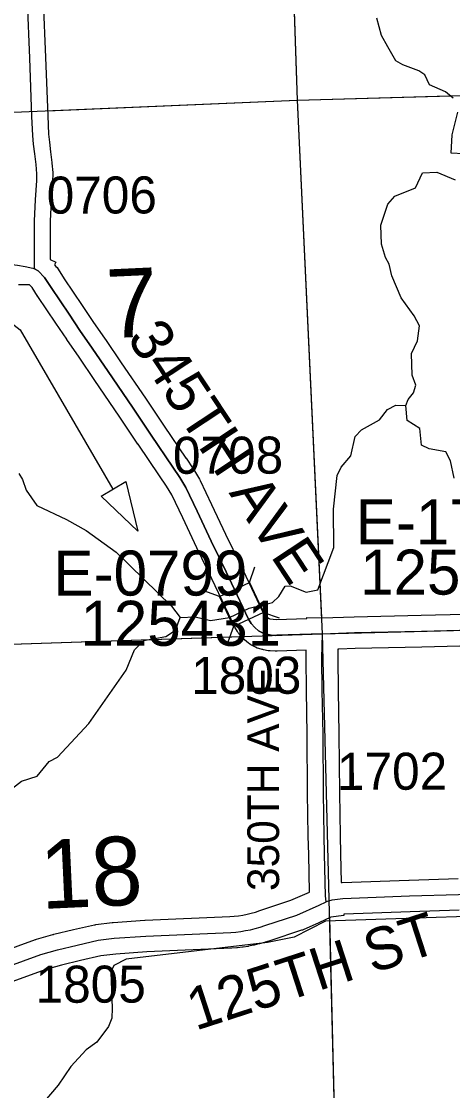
# Model space of a CAD drawing. Extents: x 128.7 to 185.5, y -21.4 to 12.6.
# Drawn here: x 158.242 to 159.057, y 2.286 to 4.307 of the extents above; entities that cross this region are included whole.
import ezdxf

# ---------------------------------------------------------------- set-up
doc = ezdxf.new("R2010")
doc.units = 0
for name, color, linetype in [('tdCoDirctArrow', 7, 'Continuous'), ('tdCoHydroRiver', 7, 'Continuous'), ('tdCoSecRdNmbr', 7, 'Continuous'), ('tdCoSecRdTxt', 7, 'Continuous'), ('tdCoSecRteBand', 7, 'Continuous'), ('tdCoSecRteCL', 7, 'Continuous'), ('tdCoSectLine', 7, 'Continuous'), ('tdCoSectLinePart', 7, 'Continuous'), ('tdCoSectNmbr', 7, 'Continuous'), ('tdCoStrucSec', 7, 'Continuous'), ('tdCoStrucSecCoName', 7, 'Continuous'), ('tdCoStrucSecFHWANum', 7, 'Continuous'), ('tdCoSurfAsphalt', 7, 'Continuous'), ('tdCoSurfGravel', 7, 'Continuous')]:
    doc.layers.add(name, color=color, linetype=linetype)

msp = doc.modelspace()

# ---------------------------------------------------------------- linework, layer by layer
at = {"layer": 'tdCoDirctArrow'}
msp.add_lwpolyline([(157.9946, 3.8434), (158.1898, 3.7625), (158.2396, 3.7245), (158.4144, 3.4232)], dxfattribs=at)
msp.add_lwpolyline([(158.4388, 3.4373), (158.4616, 3.3436), (158.3925, 3.4098)], close=True, dxfattribs=at)
at = {"layer": 'tdCoHydroRiver'}
for points in [[(159.0577, 4.1622), (159.0431, 4.1743), (159.0126, 4.1874), (159.004, 4.206), (158.9927, 4.2135), (158.9623, 4.2251), (158.9494, 4.2325), (158.9343, 4.2588), (158.9224, 4.2805), (158.9134, 4.3133)], [(159.0772, 4.0571), (159.0535, 4.0578), (159.0554, 4.0926), (159.0665, 4.1356)], [(159.0597, 3.4439), (159.0522, 3.4767), (159.0437, 3.4938), (159.0119, 3.499), (158.9974, 3.5064), (158.9947, 3.5378), (158.9705, 3.5528), (158.9679, 3.5811), (158.9723, 3.5923), (158.9828, 3.6053), (158.9871, 3.6197), (158.9801, 3.6384), (158.9786, 3.6794), (158.9904, 3.7035), (158.9941, 3.732), (158.984, 3.7506), (158.9591, 3.7845), (158.9418, 3.8265), (158.9363, 3.8484), (158.9295, 3.8608), (158.9223, 3.8858), (158.921, 3.922), (158.9338, 3.962), (158.9475, 3.9767), (158.9864, 3.9923), (158.9996, 4.0211), (159.0264, 4.0221), (159.0616, 4.0076)], [(158.2368, 3.4524), (158.2435, 3.4416), (158.2505, 3.4213), (158.2705, 3.392), (158.3267, 3.3656), (158.3638, 3.3448), (158.4205, 3.3042), (158.5252, 3.2022), (158.5417, 3.1806), (158.5701, 3.1817), (158.5988, 3.1748), (158.6349, 3.1808), (158.6721, 3.1979), (158.716, 3.209), (158.7282, 3.2205), (158.7401, 3.2398), (158.7496, 3.2402), (158.78, 3.2286), (158.802, 3.2326), (158.8323, 3.3126), (158.8312, 3.3852), (158.8385, 3.4486), (158.8458, 3.4646), (158.864, 3.4858), (158.8721, 3.5224), (158.8843, 3.5355), (158.9184, 3.5541), (158.9335, 3.5736), (158.9489, 3.582), (158.9679, 3.5811)], [(158.1986, 2.8377), (158.2417, 2.8715), (158.2714, 2.8805), (158.2941, 2.9081), (158.3096, 2.9166), (158.3689, 2.9803), (158.4395, 3.0807), (158.4555, 3.1191), (158.4722, 3.1371), (158.5146, 3.1449), (158.5331, 3.1566), (158.5417, 3.1806)], [(159.2731, 2.6215), (158.816, 2.6067), (158.7571, 2.5761), (158.707, 2.5665), (158.4398, 2.5348), (158.4166, 2.5229), (158.4107, 2.5101), (158.4132, 2.4423), (158.4123, 2.4233), (158.4065, 2.4073), (158.3839, 2.3781), (158.3639, 2.3632), (158.3351, 2.3322), (158.3111, 2.2966), (158.2823, 2.2624), (158.2468, 2.2422), (158.224, 2.2161)]]:
    msp.add_lwpolyline(points, dxfattribs=at)
at = {"layer": 'tdCoSecRteBand'}
for points in [[(158.2829, 4.3458), (158.2873, 4.239), (158.2873, 4.239), (158.2873, 4.2389), (158.2915, 4.1285), (158.293, 4.094), (158.2946, 4.0786), (158.2968, 4.0604), (158.2992, 4.0405), (158.2993, 4.0399), (158.2994, 4.0393), (158.3008, 4.0213), (158.301, 4.0197), (158.3009, 4.0182), (158.3007, 4.0061), (158.3007, 4.0054), (158.3006, 4.0047), (158.2982, 3.968), (158.2962, 3.9295), (158.2962, 3.8935), (158.2962, 3.8574), (158.3068, 3.8519), (158.3041, 3.8469), (158.307, 3.844), (158.3092, 3.8418), (158.3109, 3.8391), (158.3227, 3.8205), (158.3565, 3.7705), (158.3566, 3.7704), (158.3567, 3.7703), (158.3769, 3.7398), (158.4002, 3.7065), (158.4003, 3.7063), (158.4004, 3.7061), (158.4302, 3.6621), (158.476, 3.5951), (158.4761, 3.5949), (158.4762, 3.5948), (158.5117, 3.5419), (158.5525, 3.4818), (158.5526, 3.4817), (158.5527, 3.4816), (158.566, 3.4616), (158.5663, 3.4611), (158.5666, 3.4606), (158.578, 3.4421), (158.5788, 3.4408), (158.5795, 3.4393), (158.6007, 3.3944), (158.6007, 3.3944), (158.6007, 3.3944), (158.6273, 3.338), (158.6554, 3.28), (158.6554, 3.2799), (158.6554, 3.2798), (158.6816, 3.2251), (158.6816, 3.225), (158.6816, 3.225), (158.6973, 3.1917), (158.7001, 3.1869), (158.7036, 3.1829), (158.7066, 3.1804), (158.7097, 3.1787), (158.7114, 3.1783), (158.7173, 3.1772), (158.7229, 3.1768), (158.723, 3.1768), (158.781, 3.1789), (158.7811, 3.1804), (158.8102, 3.1799), (158.8702, 3.182), (158.8704, 3.182), (158.8706, 3.182), (158.9968, 3.1847), (159.1878, 3.1896)], [(158.2026, 2.5481), (158.2682, 2.5719), (158.2691, 2.5722), (158.2701, 2.5725), (158.3013, 2.5815), (158.302, 2.5817), (158.3028, 2.5819), (158.34, 2.5906), (158.3401, 2.5906), (158.3402, 2.5906), (158.3799, 2.5996), (158.3813, 2.5999), (158.3826, 2.6001), (158.413, 2.6041), (158.414, 2.6042), (158.4149, 2.6043), (158.4749, 2.6082), (158.4753, 2.6083), (158.4756, 2.6083), (158.6356, 2.6154), (158.6439, 2.616), (158.652, 2.6169), (158.6601, 2.6182), (158.6681, 2.6198), (158.6761, 2.6217), (158.6839, 2.6239), (158.6922, 2.6266), (158.7511, 2.646), (158.7861, 2.6615), (158.7845, 2.7328), (158.7845, 2.7329), (158.7845, 2.7329), (158.7838, 2.7674), (158.7838, 2.7675), (158.7838, 2.7676), (158.7826, 2.8482), (158.7826, 2.8483), (158.7826, 2.8484), (158.7816, 2.9593), (158.7803, 3.0418), (158.7803, 3.0418), (158.7803, 3.0419), (158.7796, 3.1035), (158.7796, 3.104), (158.7796, 3.1045), (158.7799, 3.1188), (158.7251, 3.1169), (158.7236, 3.1168), (158.7222, 3.1168), (158.7209, 3.1169), (158.712, 3.1174), (158.71, 3.1175), (158.7081, 3.1178), (158.699, 3.1196), (158.6977, 3.1198), (158.6965, 3.1201), (158.6903, 3.1219), (158.687, 3.1228), (158.6841, 3.1244), (158.6754, 3.1291), (158.6729, 3.1305), (158.6706, 3.1323), (158.6635, 3.1383), (158.6616, 3.1398), (158.66, 3.1416), (158.6531, 3.1495), (158.6513, 3.1516), (158.6498, 3.154), (158.6449, 3.1624), (158.6442, 3.1636), (158.6436, 3.1648), (158.6274, 3.1993), (158.6013, 3.2539), (158.5732, 3.3121), (158.5732, 3.3122), (158.5731, 3.3123), (158.5465, 3.3688), (158.526, 3.4122), (158.5158, 3.4288), (158.5028, 3.4482), (158.462, 3.5082), (158.4619, 3.5083), (158.4619, 3.5084), (158.4264, 3.5613), (158.3807, 3.6283), (158.3806, 3.6283), (158.3806, 3.6284), (158.3509, 3.6724), (158.3276, 3.7057), (158.3274, 3.706), (158.3272, 3.7063), (158.3068, 3.737), (158.2728, 3.7872), (158.2726, 3.7876), (158.2723, 3.7879), (158.2619, 3.8043), (158.257, 3.8093), (158.2362, 3.8093)], [(159.1894, 3.1296), (158.9983, 3.1247), (158.9982, 3.1247), (158.9982, 3.1247), (158.8721, 3.122), (158.8415, 3.1209), (158.8399, 3.1209), (158.8396, 3.1038), (158.8403, 3.0427), (158.8416, 2.9601), (158.8416, 2.96), (158.8416, 2.9599), (158.8426, 2.849), (158.8438, 2.7686), (158.8445, 2.7341), (158.8457, 2.6795)], [(158.8457, 2.6795), (158.8463, 2.6796), (158.8477, 2.6797), (158.974, 2.6844), (158.9742, 2.6844), (158.9743, 2.6844), (159.0671, 2.6871)], [(159.0688, 2.6271), (158.9761, 2.6244), (158.8514, 2.6197), (158.8508, 2.6197), (158.8511, 2.6172), (158.8263, 2.6142), (158.8039, 2.6032), (158.8037, 2.6037), (158.774, 2.5905), (158.7727, 2.5899), (158.7712, 2.5895), (158.711, 2.5696), (158.7109, 2.5696), (158.7109, 2.5696), (158.702, 2.5667), (158.7014, 2.5665), (158.7008, 2.5663), (158.6918, 2.5638), (158.6912, 2.5636), (158.6906, 2.5635), (158.6815, 2.5613), (158.6809, 2.5612), (158.6803, 2.561), (158.6711, 2.5592), (158.6705, 2.5591), (158.6699, 2.559), (158.6607, 2.5576), (158.6601, 2.5575), (158.6595, 2.5574), (158.6501, 2.5563), (158.6495, 2.5563), (158.6489, 2.5562), (158.6396, 2.5555), (158.6391, 2.5555), (158.6387, 2.5555), (158.4786, 2.5484), (158.4199, 2.5445), (158.3918, 2.5408), (158.3536, 2.5322), (158.3172, 2.5236), (158.2877, 2.5151), (158.2236, 2.4919)]]:
    msp.add_lwpolyline(points, dxfattribs=at)
at = {"layer": 'tdCoSecRteCL'}
for points in [[(158.2662, 3.8393), (158.2662, 3.8935), (158.2662, 3.9303), (158.2682, 3.9697), (158.2707, 4.0067), (158.2709, 4.0188), (158.2695, 4.0368), (158.267, 4.0568), (158.2648, 4.0753), (158.263, 4.0918), (158.2616, 4.1273), (158.2574, 4.2378), (158.2529, 4.3446), (158.2492, 4.4447), (158.2487, 4.4733), (158.2455, 4.5362), (158.2443, 4.5843), (158.2423, 4.6354)], [(157.7869, 4.0626), (157.8153, 4.0472), (157.8639, 4.0191), (157.9346, 3.9799), (157.9793, 3.9564), (158.051, 3.9172), (158.0843, 3.9007), (158.1351, 3.8711), (158.1583, 3.8607), (158.1724, 3.8556), (158.1923, 3.8519), (158.2133, 3.8491), (158.2345, 3.8462), (158.2486, 3.844), (158.2634, 3.8408), (158.2662, 3.8393)], [(158.8105, 3.1499), (158.7241, 3.1469), (158.7226, 3.1468), (158.7137, 3.1473), (158.7045, 3.149), (158.6984, 3.1508), (158.6898, 3.1554), (158.6826, 3.1614), (158.6757, 3.1693), (158.6708, 3.1776), (158.6545, 3.2122), (158.6283, 3.2669), (158.6002, 3.3251), (158.5736, 3.3816), (158.5524, 3.4265), (158.541, 3.445), (158.5277, 3.4649), (158.4868, 3.5251), (158.4513, 3.5781), (158.4054, 3.6452), (158.3756, 3.6893), (158.3521, 3.7229), (158.3317, 3.7537), (158.2976, 3.804), (158.2856, 3.823), (158.2732, 3.8356), (158.2662, 3.8393)], [(158.8105, 3.1499), (158.8713, 3.152), (158.9975, 3.1547), (159.1886, 3.1596), (159.384, 3.1656), (159.5164, 3.169), (159.6505, 3.1727), (159.6873, 3.1744), (159.7018, 3.1732), (159.7137, 3.171), (159.7262, 3.1678), (159.7376, 3.1641), (159.7521, 3.1559), (159.7669, 3.1468), (159.7874, 3.1404), (159.8012, 3.1382), (159.8259, 3.1384), (159.8419, 3.1395)], [(158.8176, 2.6433), (158.8163, 2.6543), (158.8145, 2.7335), (158.8138, 2.768), (158.8126, 2.8487), (158.8116, 2.9596), (158.8103, 3.0423), (158.8096, 3.1039), (158.8105, 3.1499)], [(158.8176, 2.6433), (158.8182, 2.6436), (158.829, 2.647), (158.8488, 2.6497), (158.9752, 2.6544), (159.0679, 2.6571), (159.2334, 2.6618), (159.3447, 2.6653), (159.4636, 2.6692), (159.6465, 2.6743), (159.8474, 2.6801), (160.001, 2.6843)], [(158.2129, 2.5199), (158.2784, 2.5437), (158.3096, 2.5527), (158.3469, 2.5614), (158.3865, 2.5704), (158.4169, 2.5743), (158.4769, 2.5783), (158.6374, 2.5854), (158.6467, 2.5861), (158.656, 2.5872), (158.6653, 2.5887), (158.6745, 2.5905), (158.6836, 2.5927), (158.6927, 2.5952), (158.7016, 2.5981), (158.7619, 2.618), (158.8041, 2.6367), (158.8176, 2.6433)]]:
    msp.add_lwpolyline(points, dxfattribs=at)
at = {"layer": 'tdCoSectLine'}
for points in [[(158.7286, 5.1671), (158.763, 4.1581)], [(158.763, 4.1581), (159.7774, 4.1871)], [(157.7796, 4.1166), (158.763, 4.1581)], [(158.763, 4.1581), (158.8101, 3.1499)], [(158.8101, 3.1499), (159.8271, 3.1756)], [(157.8244, 3.1167), (158.8101, 3.1499)], [(158.8101, 3.1499), (158.8354, 2.1458)]]:
    msp.add_lwpolyline(points, dxfattribs=at)
at = {"layer": 'tdCoSectLinePart'}
for points in [[(158.7472, 4.6218), (158.763, 4.1581)], [(158.763, 4.1581), (159.502, 4.1792)], [(158.2909, 4.1382), (158.763, 4.1581)], [(158.763, 4.1581), (158.8087, 3.1798)], [(157.8244, 3.1167), (158.657, 3.1447)], [(158.8237, 2.6126), (158.8354, 2.1458)]]:
    msp.add_lwpolyline(points, dxfattribs=at)
at = {"layer": 'tdCoStrucSec'}
for p, q in [((158.6724, 3.2468), (158.683, 3.2762)), ((158.6158, 3.2201), (158.5863, 3.2307)), ((158.6991, 3.1901), (158.7285, 3.1796)), ((158.6425, 3.1635), (158.6319, 3.134))]:
    msp.add_line(p, q, dxfattribs=at)
msp.add_lwpolyline([(158.6425, 3.1635), (158.6158, 3.2201), (158.6724, 3.2468), (158.6991, 3.1901)], close=True, dxfattribs=at)
at = {"layer": 'tdCoSurfAsphalt'}
msp.add_lwpolyline([(158.2345, 3.8462), (158.2486, 3.844), (158.2634, 3.8408), (158.2662, 3.8393), (158.2732, 3.8356), (158.2856, 3.823), (158.2976, 3.804), (158.3317, 3.7537), (158.3521, 3.7229), (158.3756, 3.6893), (158.4054, 3.6452), (158.4513, 3.5781), (158.4868, 3.5251), (158.5277, 3.4649), (158.541, 3.445), (158.5524, 3.4265), (158.5736, 3.3816), (158.6002, 3.3251), (158.6283, 3.2669), (158.6545, 3.2122), (158.6708, 3.1776), (158.6757, 3.1693), (158.6826, 3.1614), (158.6898, 3.1554), (158.6984, 3.1508), (158.7045, 3.149), (158.7137, 3.1473), (158.7226, 3.1468), (158.7241, 3.1469), (158.8105, 3.1499), (158.8713, 3.152), (158.9975, 3.1547), (159.1886, 3.1596)], dxfattribs=at)
at = {"layer": 'tdCoSurfGravel'}
for points in [[(158.2662, 3.8393), (158.2662, 3.8935), (158.2662, 3.9303), (158.2682, 3.9697), (158.2707, 4.0067), (158.2709, 4.0188), (158.2695, 4.0368), (158.267, 4.0568), (158.2648, 4.0753), (158.263, 4.0918), (158.2616, 4.1273), (158.2574, 4.2378), (158.2529, 4.3446), (158.2492, 4.4447), (158.2487, 4.4733), (158.2455, 4.5362), (158.2443, 4.5843), (158.2423, 4.6354), (158.2406, 4.6805)], [(158.8176, 2.6433), (158.8163, 2.6543), (158.8145, 2.7335), (158.8138, 2.768), (158.8126, 2.8487), (158.8116, 2.9596), (158.8103, 3.0423), (158.8096, 3.1039), (158.8105, 3.1499)], [(158.2129, 2.5199), (158.2784, 2.5437), (158.3096, 2.5527), (158.3469, 2.5614), (158.3865, 2.5704), (158.4169, 2.5743), (158.4769, 2.5783), (158.6374, 2.5854), (158.6467, 2.5861), (158.656, 2.5872), (158.6653, 2.5887), (158.6745, 2.5905), (158.6836, 2.5927), (158.6927, 2.5952), (158.7016, 2.5981), (158.7619, 2.618), (158.8041, 2.6367), (158.8176, 2.6433), (158.8182, 2.6436), (158.829, 2.647), (158.8488, 2.6497), (158.9752, 2.6544), (159.0679, 2.6571)]]:
    msp.add_lwpolyline(points, dxfattribs=at)

# ---------------------------------------------------------------- texts
at = {"layer": 'tdCoSecRdNmbr'}
for s, rotation, p in [('0706', 0.1196, (158.2895, 3.9438)), ('0708', 0.1197, (158.5281, 3.452)), ('1803', 0.1198, (158.5625, 3.036)), ('1702', 0.12, (158.8381, 2.8547)), ('1805', 0.1195, (158.2686, 2.4523))]:
    msp.add_text(s, height=0.07, rotation=rotation, dxfattribs=at).set_placement(p)
at = {"layer": 'tdCoSecRdTxt'}
for s, height, rotation, p in [('345TH AVE', 0.08, 303.407, (158.4397, 3.7089)), ('350TH AVE', 0.06, 90, (158.7286, 2.6635)), ('125TH ST', 0.08, 17.9389, (158.5707, 2.3993))]:
    msp.add_text(s, height=height, rotation=rotation, dxfattribs=at).set_placement(p)
at = {"layer": 'tdCoSectNmbr'}
for s, rotation, p in [('7', 2.672, (158.4054, 3.7082)), ('18', 2.6719, (158.2797, 2.6295))]:
    msp.add_text(s, height=0.13, rotation=rotation, dxfattribs=at).set_placement(p)
at = {"layer": 'tdCoStrucSecCoName'}
for s, p in [('E-1730', (158.8734, 3.3187)), ('E-0799', (158.3022, 3.222))]:
    msp.add_text(s, height=0.085, dxfattribs=at).set_placement(p)
at = {"layer": 'tdCoStrucSecFHWANum'}
for s, p in [('125491', (158.8816, 3.2238)), ('125431', (158.3531, 3.1271))]:
    msp.add_text(s, height=0.085, dxfattribs=at).set_placement(p)

doc.saveas('drawing.dxf')
